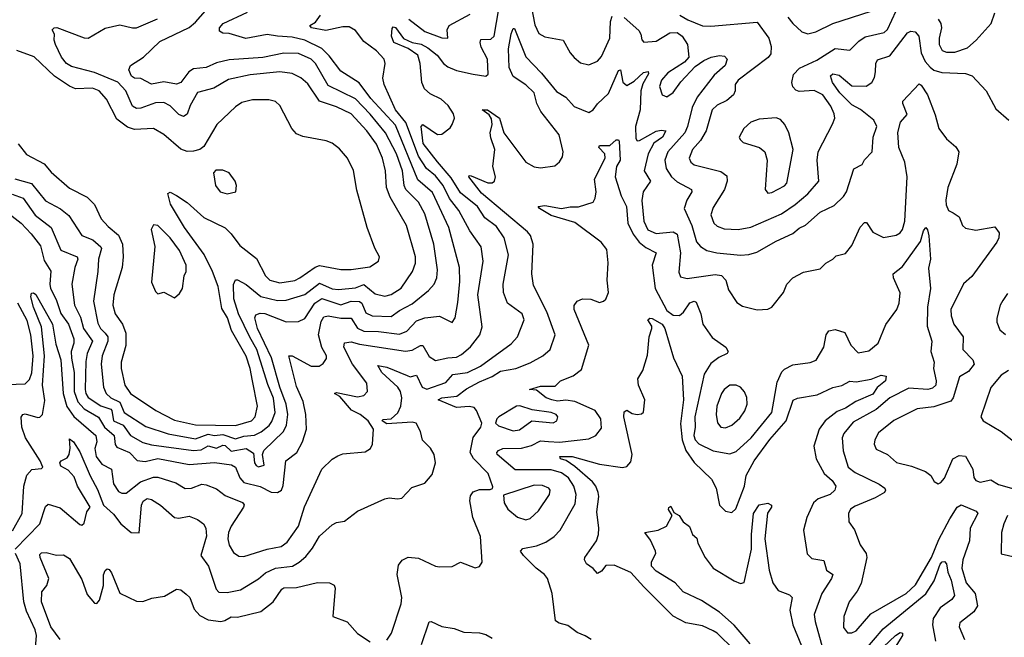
# Model space of a CAD drawing. Extents: x 1678759 to 1859541, y 384609 to 522867.
# Tile 277 of 466: x 1747679 to 1752360, y 501506 to 504443. Entities that reach past the tile are written whole.
import ezdxf

# ---------------------------------------------------------------- set-up
doc = ezdxf.new("R2010")
doc.units = 0

msp = doc.modelspace()

# ---------------------------------------------------------------- linework, layer by layer
at = {"layer": '0CON20XD'}
for points in [[(1747643.7, 503613.7), (1747694.8, 503594.8), (1747752.9, 503512.9), (1747827.9, 503455), (1747875, 503347.3), (1747952.3, 503315), (1747955, 503304), (1747940.5, 503265), (1747926.6, 503185), (1747939.3, 503085), (1747967.8, 503027.8), (1747982.8, 502975), (1748024.8, 502915), (1747999.6, 502855), (1747992.8, 502817.2), (1747989.7, 502685), (1747992.8, 502665), (1748005, 502645.8), (1748065, 502607.1), (1748111.5, 502591.5), (1748117.6, 502585), (1748125.2, 502535), (1748170.8, 502515), (1748206.2, 502466.2), (1748265, 502432.6), (1748305, 502420.6), (1748505, 502393.9), (1748542.4, 502397.6), (1748575, 502415.9), (1748615, 502404.8), (1748645, 502419.7), (1748655, 502417.6), (1748685, 502390.5), (1748755, 502404.1), (1748791, 502381), (1748794.8, 502335), (1748802.6, 502322.6), (1748815, 502316.9), (1748841.1, 502325), (1748833.8, 502375), (1748838.8, 502395), (1748932.7, 502485), (1748946.8, 502515), (1748953.8, 502565), (1748945.8, 502615), (1748916, 502695), (1748876.1, 502835), (1748809.7, 502975), (1748796.1, 503025), (1748800.9, 503039.1), (1748822.7, 503047.3), (1748843.9, 503046.1), (1748945, 503005.5), (1749005, 503008.2), (1749035, 503022.1), (1749081.3, 503095), (1749115, 503117.6), (1749205, 503087.6), (1749255, 503104.5), (1749295, 503103), (1749305.7, 503095), (1749325, 503048.9), (1749355.2, 503035.2), (1749445, 503031.2), (1749485, 503059.5), (1749545, 503091.9), (1749622.7, 503155), (1749648.8, 503185), (1749662.5, 503215), (1749665.9, 503254.1), (1749647, 503375), (1749605, 503519.5), (1749575.3, 503575), (1749514.4, 503635), (1749506.6, 503655), (1749499.4, 503725), (1749469.7, 503805), (1749417.8, 503905), (1749345, 503994), (1749275, 504067.3), (1749145, 504130), (1749085, 504234.6), (1749064.7, 504255), (1749005, 504282), (1748935, 504283.9), (1748835, 504263), (1748675, 504252), (1748615, 504237.2), (1748565, 504216.1), (1748505, 504209.3), (1748483.4, 504195), (1748445, 504143.8), (1748425, 504136.2), (1748365, 504147.9), (1748305, 504136.7), (1748255, 504163.1), (1748225, 504164.5), (1748211.2, 504175), (1748197.6, 504205), (1748205.3, 504224.7), (1748268.2, 504265), (1748345, 504339.6), (1748485, 504406.7), (1748515, 504431.8), (1748596.9, 504525)], [(1748014.5, 502274.5), (1748048.8, 502208.8), (1748077.5, 502135), (1748125, 502091.3), (1748159.7, 502045), (1748209.5, 502005), (1748247.5, 502002.5), (1748257.4, 502135), (1748266.4, 502153.6), (1748285, 502165.3), (1748305, 502160.7), (1748348.1, 502135), (1748414.2, 502075), (1748435, 502072.9), (1748485, 502081.8), (1748525, 502066.5), (1748552.5, 502045), (1748564.6, 502024.6), (1748567.1, 501987.1), (1748540, 501895), (1748576.7, 501845), (1748612.7, 501735), (1748625, 501720.9), (1748665, 501718.9), (1748728.8, 501731.2), (1748815, 501784.4), (1748847.1, 501812.9), (1748895, 501834.3), (1748975.2, 501844.8), (1749007.5, 501862.5), (1749039.5, 501890.5), (1749070.8, 501929.2), (1749105, 501987.1), (1749165, 502040.6), (1749185, 502051.9), (1749222.4, 502057.6), (1749284.5, 502105.5), (1749415, 502164.2), (1749435, 502170), (1749475.7, 502164.3), (1749495, 502168), (1749542.4, 502217.6), (1749605, 502238.6), (1749639.3, 502280.7), (1749655.7, 502335), (1749650, 502375), (1749631.9, 502405), (1749593.8, 502443.8), (1749584.4, 502485), (1749564.4, 502524.4), (1749545, 502529.6), (1749425, 502521.7), (1749401.6, 502535), (1749405, 502541.9), (1749445, 502545.5), (1749476.4, 502573.6), (1749491, 502605), (1749495.7, 502645), (1749488.5, 502675), (1749476.2, 502695), (1749401, 502765), (1749382.1, 502797.9), (1749425, 502791.4), (1749520.3, 502750.3), (1749535.2, 502744.8), (1749565, 502753.1), (1749591.8, 502695), (1749615, 502686.2), (1749705, 502718.2), (1749737.8, 502755), (1749807.1, 502765), (1749868.9, 502795), (1750015, 502901.5), (1750045.4, 502935), (1750076.6, 503015), (1750067.1, 503045), (1749997.9, 503095), (1749979.4, 503145), (1749977.1, 503185), (1750002.4, 503325), (1749982.2, 503405), (1749945, 503459.7), (1749890.2, 503500.2), (1749855.7, 503555), (1749775, 503619.5), (1749730.3, 503690.3), (1749665, 503766.4), (1749597.3, 503855), (1749586.9, 503935), (1749595, 503944.3), (1749665, 503897.1), (1749685, 503898), (1749725, 503928.8), (1749735.5, 503944.5), (1749745.6, 503975), (1749741.9, 503995), (1749715.3, 504035), (1749683.2, 504065), (1749629.9, 504089.9), (1749603.7, 504113.7), (1749590.5, 504145), (1749583.5, 504235), (1749571.2, 504275), (1749526.3, 504306.3), (1749458.1, 504335), (1749446.1, 504365), (1749449.1, 504400.9), (1749455, 504408.6), (1749465, 504405.4), (1749503.8, 504353.8), (1749544.1, 504334.1), (1749586.9, 504326.9), (1749619.2, 504309.2), (1749662.9, 504275), (1749694.3, 504234.3), (1749715, 504218.8), (1749755, 504201.8), (1749835, 504184.1), (1749895, 504173.8), (1749905.7, 504184.3), (1749902.2, 504255), (1749873.1, 504313.1), (1749867.8, 504335), (1749871.4, 504348.6), (1749919.2, 504350.7), (1749935.3, 504365), (1749956.2, 504495)], [(1750106.5, 504525), (1750128.6, 504418.6), (1750146.9, 504376.9), (1750175, 504362), (1750262.5, 504345), (1750295.4, 504285.4), (1750315, 504262.5), (1750345, 504238.6), (1750385, 504228.6), (1750425, 504245.7), (1750445, 504268), (1750484.8, 504355), (1750486.8, 504435), (1750495, 504460.4)], [(1750817.8, 504465), (1750855, 504442.6), (1750925, 504414.6), (1750965, 504412.1), (1751185, 504430.6), (1751240, 504355), (1751251.8, 504315), (1751249.1, 504280.9), (1751236.6, 504263.4), (1751094.4, 504155), (1751080.6, 504135), (1751080, 504105), (1751072.7, 504085), (1751040.9, 504059.1), (1750995, 504037.1), (1750971.5, 504015), (1750942.9, 503915), (1750915, 503868.8), (1750878, 503825), (1750862.3, 503785), (1750869.4, 503765), (1750885, 503752.1), (1751011.9, 503721.9), (1751040.7, 503700.7), (1751042.1, 503675), (1751028.9, 503635), (1750975, 503550), (1750964, 503515), (1750978.2, 503475), (1750995, 503460.8), (1751028, 503448), (1751095, 503444.7), (1751155, 503457.2), (1751299.8, 503520.2), (1751366.1, 503563.9), (1751425.3, 503615), (1751477.7, 503675), (1751470.5, 503775), (1751474.7, 503815.3), (1751543.1, 503946.9), (1751553.8, 503975), (1751550.8, 503995), (1751535, 504031.1), (1751497.5, 504085), (1751455, 504106.9), (1751385, 504100.9), (1751368.1, 504108.1), (1751353.8, 504123.8), (1751349.1, 504145), (1751358, 504182), (1751386.7, 504213.3), (1751469.1, 504250.9), (1751555, 504305.3), (1751625, 504298.9), (1751668.5, 504341.5), (1751698.9, 504361.1), (1751788.1, 504381.9), (1751805, 504396.5), (1751845.2, 504485)], [(1751330.4, 504455), (1751355, 504425.6), (1751397.5, 504385), (1751425, 504375.5), (1751463.8, 504385), (1751545, 504425.4), (1751726.6, 504483.4)], [(1747615, 503530.9), (1747685.5, 503475.5), (1747734.1, 503425), (1747777.5, 503367.5), (1747795, 503297.1), (1747827.5, 503247.5), (1747821.6, 503185), (1747825.6, 503165), (1747852.5, 503112.5), (1747875, 503045.3), (1747910.6, 502995), (1747936, 502925), (1747936.5, 502905), (1747924, 502865), (1747925.8, 502834.2), (1747938.1, 502765), (1747938.4, 502675), (1747955.5, 502625.5), (1747985, 502593), (1748053.1, 502553.1), (1748082, 502505), (1748128.4, 502465), (1748133.1, 502423.1), (1748140, 502410), (1748200.3, 502385), (1748236.8, 502346.8), (1748275, 502342.7), (1748335, 502355.8), (1748485, 502327.3), (1748605, 502337.1), (1748686.3, 502326.3), (1748705.3, 502315), (1748725.3, 502265), (1748745, 502241.6), (1748822.9, 502222.9), (1748875, 502196.8), (1748905, 502194.4), (1748922.9, 502205), (1748932.1, 502227.9), (1748944.3, 502345.7), (1748995.8, 502384.3), (1749024.1, 502435), (1749042.1, 502495), (1749040, 502565), (1749026.8, 502626.8), (1748995, 502698.8), (1748958.8, 502845), (1748975, 502844.4), (1749065, 502795.3), (1749102.5, 502795), (1749121.3, 502808.7), (1749137.6, 502832.4), (1749137.5, 502845), (1749114.8, 502884.8), (1749100, 502945), (1749111.8, 503008.2), (1749125, 503030), (1749145, 503035.2), (1749205, 503024.1), (1749255, 503023.4), (1749285, 502976.2), (1749315, 502962.2), (1749385, 502960.4), (1749485, 502947.6), (1749518.9, 502961.1), (1749565, 503010.3), (1749604.6, 503024.6), (1749675, 503032.9), (1749735, 503002.9), (1749749.5, 503025), (1749761.6, 503098.4), (1749771.8, 503198.2), (1749769.5, 503265), (1749719, 503455), (1749640.8, 503620.8), (1749572.3, 503682.3), (1749465, 503940.7), (1749348.1, 504068.1), (1749293.2, 504143.2), (1749205, 504198.2), (1749150.9, 504270.9), (1749115.4, 504305.4), (1749035, 504345.7), (1748975, 504359.7), (1748905, 504365.1), (1748855, 504372.5), (1748754, 504354), (1748675, 504377.1), (1748645, 504379.4), (1748628.8, 504388.8), (1748629.4, 504405), (1748645.5, 504425), (1748761.7, 504478.3)], [(1747655.9, 503685.9), (1747735, 503664.8), (1747802.4, 503582.4), (1747873.7, 503543.7), (1747911.9, 503511.9), (1747975, 503417.1), (1748026.7, 503396.7), (1748065, 503362.9), (1748068.1, 503355), (1748053.2, 503305), (1748050.3, 503245), (1748029.2, 503105), (1748050.5, 503000.5), (1748063.4, 502975), (1748085, 502952.9), (1748097.5, 502935), (1748097.4, 502915), (1748070.8, 502845), (1748065.6, 502804.4), (1748078, 502695), (1748090.2, 502665), (1748112.5, 502645), (1748155, 502623.5), (1748175, 502574.4), (1748279.2, 502509.2), (1748385, 502473.6), (1748515, 502449.9), (1748575, 502472.4), (1748605, 502465.6), (1748645, 502470.2), (1748705, 502450.4), (1748745, 502462.6), (1748795, 502466.8), (1748827.6, 502482.4), (1748865, 502513.9), (1748877.7, 502532.3), (1748893.4, 502575), (1748885, 502642.5), (1748858, 502708), (1748806.2, 502875), (1748772.6, 502932.6), (1748719.5, 503045), (1748696.5, 503115), (1748696, 503184), (1748705, 503205.7), (1748715, 503206.7), (1748755, 503184.1), (1748825, 503127.1), (1748905, 503107.9), (1748945, 503109.8), (1749035, 503136.2), (1749105, 503189.8), (1749165, 503163.8), (1749195, 503159.3), (1749275, 503167.4), (1749315, 503183), (1749369.1, 503139.1), (1749415, 503127.7), (1749445, 503135.8), (1749493.2, 503166.8), (1749546.9, 503245), (1749560.5, 503285), (1749560.8, 503315), (1749518.5, 503465), (1749439.8, 503599.8), (1749422.4, 503645), (1749418.4, 503725), (1749403.3, 503785), (1749375, 503850.4), (1749329.8, 503915), (1749254.6, 503995), (1749185, 504028.4), (1749105, 504056), (1749048.7, 504138.7), (1749015, 504166.5), (1748975, 504186.8), (1748915, 504195.2), (1748775, 504181.2), (1748671.7, 504158.3), (1748602.4, 504117.6), (1748525, 504097.5), (1748489.4, 504035), (1748475.8, 503994.3), (1748457.3, 503982.7), (1748435, 503992.5), (1748394.2, 504034.2), (1748365, 504049.1), (1748325, 504048.1), (1748255, 504022.4), (1748235, 504020.2), (1748215, 504032.4), (1748183.9, 504105), (1748145, 504146.6), (1748035, 504191.8), (1747925, 504220.5), (1747902.1, 504235), (1747877.2, 504265), (1747849.5, 504325), (1747843.4, 504345), (1747844.6, 504374.6), (1747833.3, 504395), (1747842.5, 504405), (1747855, 504405.5), (1747985, 504356.9), (1748004.1, 504355.9), (1748085, 504402.7), (1748155, 504418.8), (1748215, 504403.6), (1748235, 504404.6), (1748333.4, 504446.6)], [(1749315, 504338.8), (1749275, 504391.1), (1749245, 504408.6), (1749215, 504408.9), (1749135, 504391.5), (1749066.7, 504405), (1749057.5, 504415), (1749085, 504430.6), (1749108.8, 504465)], [(1749528.8, 504445), (1749605, 504387), (1749685, 504356.4), (1749714, 504356), (1749711.2, 504395), (1749720, 504415), (1749820.6, 504469.4)], [(1750553.2, 504453.2), (1750622.1, 504392.1), (1750632, 504375), (1750636.7, 504346.7), (1750646.3, 504336.3), (1750705, 504341.7), (1750770.1, 504379.9), (1750805, 504382.2), (1750829, 504365), (1750853.4, 504325), (1750860, 504265), (1750839.1, 504240.9), (1750760.2, 504189.8), (1750729.5, 504155), (1750719.8, 504125), (1750733.3, 504085), (1750755, 504076.4), (1750785, 504096.5), (1750821.8, 504148.2), (1750890.1, 504219.9), (1750931.4, 504248.6), (1750966.2, 504265), (1751005, 504272.9), (1751029.4, 504269.4), (1751042.9, 504255), (1751032.7, 504225), (1750980.5, 504179.5), (1750900.2, 504075), (1750875.2, 504025), (1750854.1, 503935), (1750840.4, 503905), (1750760.5, 503815), (1750745.2, 503775), (1750752, 503735), (1750777.1, 503695), (1750805, 503671.4), (1750872.5, 503635), (1750874.3, 503625), (1750850, 503585), (1750837.8, 503545), (1750874.1, 503464.1), (1750896.8, 503386.8), (1750915.2, 503365.2), (1750945, 503345.4), (1750993.7, 503333.7), (1751105, 503322.8), (1751145, 503325.9), (1751182.7, 503337.3), (1751275, 503390.4), (1751354.1, 503425.9), (1751385, 503451.5), (1751415, 503465.5), (1751485, 503528.5), (1751550.4, 503559.6), (1751595, 503601.9), (1751609.1, 503625), (1751645, 503734), (1751684.2, 503755), (1751695, 503776.7), (1751732, 503815), (1751735.5, 503885), (1751753.1, 503935), (1751738.9, 503965), (1751675.9, 504015.9), (1751635, 504038), (1751577.5, 504095), (1751542.6, 504145), (1751533.4, 504176.6), (1751545, 504186.2), (1751575, 504179.4), (1751635, 504128.9), (1751703.1, 504126.9), (1751730, 504145), (1751742.5, 504167.5), (1751747.8, 504195), (1751749.1, 504235), (1751757.3, 504252.7), (1751815, 504271.8), (1751899.4, 504380.6), (1751915, 504388.2), (1751935.6, 504385.6), (1751953.9, 504365), (1751964.4, 504285), (1751984, 504245), (1752006.7, 504216.7), (1752025, 504203.1), (1752062.2, 504192.2), (1752175, 504187.7), (1752206.7, 504176.7), (1752273.1, 504105), (1752319.1, 504019.1), (1752381.2, 503965)], [(1752046, 504446), (1752058, 504425), (1752060.8, 504405), (1752050, 504355), (1752050.3, 504325), (1752065, 504297.1), (1752085, 504288.6), (1752125, 504288.6), (1752185, 504310), (1752226.1, 504345), (1752297.1, 504425), (1752314.5, 504475)], [(1749425, 501492.7), (1749446.9, 501525), (1749492.4, 501665), (1749495.9, 501695.9), (1749473.1, 501805), (1749479.5, 501849.5), (1749497.2, 501872.8), (1749525, 501886.9), (1749575, 501882.2), (1749655, 501844.5), (1749675, 501840.5), (1749735, 501842.5), (1749775, 501863.3), (1749845, 501836.2), (1749865, 501843.3), (1749877.5, 501862.5), (1749870, 501985), (1749833.1, 502075), (1749818.2, 502155), (1749821.7, 502178.3), (1749835, 502198.1), (1749865, 502208.1), (1749915, 502208.8), (1749926.4, 502213.6), (1749928.8, 502221.2), (1749906.7, 502285), (1749836.4, 502356.4), (1749820.3, 502385), (1749835, 502456), (1749871.2, 502505), (1749876.2, 502525), (1749850.8, 502585), (1749838.8, 502598.8), (1749815, 502603.9), (1749755, 502599.3), (1749668.5, 502635), (1749686.2, 502645), (1749756.7, 502653.3), (1749802.8, 502687.2), (1749865, 502720.4), (1749924.4, 502745.6), (1749965, 502772), (1750037.1, 502785), (1750105, 502812), (1750165.6, 502845), (1750200.5, 502875), (1750224.5, 502945), (1750184.4, 503054.4), (1750121.7, 503178.3), (1750113.8, 503235), (1750119.2, 503375), (1750106.5, 503416.5), (1750093.1, 503435), (1749875, 503617.6), (1749813.5, 503695), (1749815, 503702.5), (1749825, 503700), (1749905, 503666.9), (1749925, 503667.5), (1749935.5, 503675), (1749940.9, 503695), (1749928.7, 503745), (1749937, 503825), (1749918.9, 503881.1), (1749915.2, 503905), (1749925.2, 503945), (1749921.7, 503971.7), (1749910.8, 503990.8), (1749877.5, 504015), (1749903.3, 504015), (1749960.4, 503975), (1749980.3, 503905), (1750085, 503765.4), (1750125, 503743.8), (1750155, 503737.8), (1750222.3, 503747.7), (1750245, 503766.7), (1750258.9, 503791.1), (1750262.5, 503815), (1750244.2, 503895), (1750156, 504006), (1750137.1, 504045), (1750125, 504095.4), (1750085, 504132.7), (1750025, 504172.7), (1750005.2, 504215), (1750003.4, 504305), (1750015, 504376.2), (1750025, 504401.2), (1750030.7, 504400.7), (1750085, 504267.1), (1750159.5, 504189.5), (1750231.6, 504101.6), (1750275.4, 504075), (1750315, 504030.9), (1750385, 504001.5), (1750405, 504014.4), (1750425, 504043.6), (1750477.3, 504092.7), (1750525, 504201.4), (1750535.5, 504205), (1750545.9, 504145.9), (1750565, 504130.5), (1750600, 504150), (1750645, 504192.3), (1750667.3, 504197.3), (1750668.2, 504185), (1750641.2, 504138.8), (1750632, 504105), (1750628.4, 504015), (1750607, 503935), (1750607.6, 503877.6), (1750615, 503866.9), (1750625, 503868.8), (1750705, 503912.7), (1750728.3, 503918.3), (1750750, 503915), (1750734.4, 503885), (1750693.5, 503856.5), (1750666.8, 503805), (1750648.4, 503725), (1750677.7, 503675), (1750642.6, 503625), (1750637.1, 503582.9), (1750645.3, 503485), (1750665, 503443.1), (1750705, 503426.8), (1750785, 503433.7), (1750805, 503423.5), (1750820.2, 503335), (1750811.9, 503241.9), (1750820.6, 503220.6), (1750852.4, 503212.4), (1750985, 503231.3), (1751015, 503226.2), (1751035.3, 503205), (1751048.3, 503158.3), (1751087.4, 503097.4), (1751115, 503080.6), (1751185, 503062.9), (1751235, 503067.1), (1751255, 503076), (1751309.2, 503145), (1751325.7, 503185), (1751354, 503215), (1751405, 503242.7), (1751485, 503257.5), (1751510.8, 503285), (1751545, 503304.2), (1751560.2, 503319.8), (1751605, 503330.8), (1751635, 503369.2), (1751675, 503455.7), (1751695, 503478.6), (1751705, 503479.2), (1751735, 503433.3), (1751785, 503407.1), (1751845, 503417.8), (1751865, 503429.4), (1751875.5, 503445), (1751887.5, 503485), (1751897.4, 503695), (1751886.8, 503765), (1751857.6, 503835), (1751853.4, 503906.6), (1751866.9, 503955), (1751897.5, 503992.5), (1751876.9, 504045), (1751878, 504055), (1751955, 504138), (1751965, 504132), (1751993.9, 504085), (1752030.9, 503990.9), (1752048.2, 503925), (1752085, 503876.4), (1752129.1, 503839.1), (1752142.9, 503815), (1752134.7, 503755.3), (1752091.1, 503645), (1752082.3, 503585), (1752083.3, 503563.3), (1752094.3, 503535), (1752116.1, 503523.9), (1752145, 503506), (1752161.4, 503465), (1752175, 503451.4), (1752225, 503442.5), (1752315, 503457.5), (1752335, 503430), (1752333.5, 503405), (1752324.4, 503385), (1752205, 503222.2), (1752165, 503187.5), (1752105.5, 503065), (1752107.1, 503035), (1752119.1, 502995), (1752164.6, 502935), (1752162.9, 502875), (1752209.3, 502825), (1752216.2, 502805), (1752189.8, 502770.2), (1752147.3, 502745), (1752116.3, 502645), (1752105, 502629.6), (1752025, 502602.7), (1751945, 502593.1), (1751835, 502536.2), (1751762.2, 502477.8), (1751743.6, 502445), (1751740.5, 502425), (1751751.2, 502401.2), (1751804.6, 502374.6), (1751847.2, 502337.2), (1751919.1, 502319.1), (1751985, 502293.8), (1752010, 502275), (1752026.1, 502246.1), (1752045, 502236.2), (1752058.3, 502241.7), (1752075, 502263.3), (1752115.5, 502355), (1752145, 502370.3), (1752175, 502367.3), (1752210.4, 502305), (1752215, 502266.7), (1752225, 502251.1), (1752245, 502244.4), (1752295, 502255.4), (1752332.5, 502232.5), (1752405, 502212.7)], [(1747645, 502011.5), (1747690.6, 502095), (1747698.7, 502225), (1747712.4, 502277.6), (1747736.1, 502303.9), (1747781.9, 502308.1), (1747788.9, 502315), (1747775.9, 502345), (1747706.5, 502455), (1747688.9, 502505), (1747686.8, 502553.2), (1747694.4, 502565.6), (1747705, 502568.6), (1747765, 502551.5), (1747775, 502552.2), (1747787.5, 502565), (1747797.8, 502632.2), (1747787.3, 502705), (1747797.7, 502845), (1747782.1, 502982.1), (1747744.7, 503075.3), (1747731.5, 503125), (1747735, 503143.3), (1747745, 503144), (1747755, 503135.7), (1747835.2, 502995), (1747850.1, 502900.1), (1747873.8, 502825), (1747885.4, 502665), (1747902.9, 502602.9), (1747935.6, 502555.6), (1748041, 502465), (1748046.5, 502435), (1748036.2, 502403.8), (1748043, 502365), (1748069.7, 502329.7), (1748114.7, 502305), (1748124.6, 502235.4), (1748149.3, 502199.3), (1748165, 502191.5), (1748185, 502191.5), (1748253.6, 502245), (1748315, 502267), (1748335, 502266.8), (1748420.7, 502240.7), (1748465, 502213.1), (1748495, 502215.9), (1748545, 502234.1), (1748565, 502230.7), (1748615, 502212.1), (1748655, 502180.4), (1748737.7, 502147.7), (1748745.9, 502135.9), (1748742.9, 502125), (1748684.2, 502035), (1748672.1, 502005), (1748668.4, 501975), (1748674.3, 501944.3), (1748695, 501909.4), (1748721.3, 501891.3), (1748745, 501889.6), (1748855, 501924.8), (1748921.6, 501938.4), (1748951, 501959), (1749004.8, 502035.2), (1749033.1, 502126.9), (1749114.7, 502305.3), (1749165, 502352.9), (1749191.1, 502368.9), (1749215, 502378.1), (1749322.1, 502387.9), (1749346.7, 502403.3), (1749356.3, 502423.7), (1749360.6, 502495), (1749335.8, 502535), (1749297.8, 502565), (1749256.9, 502586.9), (1749201.3, 502651.3), (1749176.2, 502665), (1749185, 502670.8), (1749285, 502650), (1749314.6, 502655.4), (1749332.2, 502675), (1749328.8, 502715), (1749261.7, 502805), (1749220.3, 502885), (1749223.8, 502906.2), (1749255, 502911.4), (1749295, 502899.7), (1749513.3, 502866.7), (1749545, 502871.9), (1749585, 502893.3), (1749595, 502892.9), (1749625, 502841.1), (1749655, 502822.9), (1749715, 502835.7), (1749755, 502837.5), (1749779.9, 502850.1), (1749822.4, 502887.6), (1749866.2, 502945), (1749877.9, 502982.1), (1749856.3, 503135), (1749882.7, 503295), (1749873.3, 503363.3), (1749819, 503439), (1749766.6, 503535), (1749723, 503593), (1749692, 503655), (1749655, 503700.4), (1749613, 503735), (1749574.6, 503794.6), (1749514.4, 503954.4), (1749464.8, 504015), (1749411.5, 504135), (1749405.6, 504165), (1749415.8, 504235), (1749411.9, 504255), (1749375.5, 504295), (1749315, 504338.8)], [(1747672.5, 503852.5), (1747711.5, 503801.5), (1747795, 503757.8), (1747828, 503718), (1747915, 503641.1), (1747999.2, 503599.3), (1748035, 503564.4), (1748066, 503496), (1748100.1, 503460.1), (1748148.8, 503418.8), (1748167.3, 503375), (1748171.6, 503315), (1748165.9, 503265), (1748127.3, 503135), (1748121.3, 503085), (1748133.1, 503045), (1748167.8, 502995), (1748183.1, 502953.1), (1748183.8, 502893.8), (1748161.5, 502815), (1748161.1, 502785), (1748179.6, 502705), (1748205, 502665.6), (1748325.6, 502585), (1748415, 502538.1), (1748515, 502515.8), (1748705, 502512.5), (1748780.8, 502535), (1748798.2, 502555), (1748810, 502605), (1748786.2, 502725), (1748774.8, 502785), (1748755, 502842.2), (1748686.4, 502965), (1748666.2, 503025), (1748639.5, 503069.5), (1748622.2, 503175), (1748595.5, 503245), (1748555.9, 503325.9), (1748463.2, 503455), (1748395.6, 503565), (1748383.8, 503616.2), (1748395, 503622.5), (1748425, 503606.7), (1748475, 503574.4), (1748555, 503502.9), (1748655, 503452.5), (1748683.6, 503425), (1748725, 503369.6), (1748805, 503307.5), (1748846.9, 503225), (1748868.6, 503205), (1748915, 503191.8), (1748986.5, 503203.5), (1749011.5, 503215), (1749083.2, 503266.8), (1749105, 503274), (1749205, 503255.4), (1749255, 503255.4), (1749342.9, 503267.1), (1749385, 503294), (1749389.2, 503315), (1749367.2, 503357.2), (1749331.1, 503455), (1749281.7, 503631.7), (1749265.5, 503725.5), (1749237.1, 503785), (1749199.7, 503829.7), (1749165, 503855.8), (1749136.3, 503866.3), (1749025, 503887.8), (1748995, 503900.6), (1748972.5, 503925), (1748916.2, 504035), (1748894.3, 504054.3), (1748862.7, 504062.7), (1748785, 504062.7), (1748735, 504049.5), (1748705, 504028.9), (1748615.4, 503945), (1748555, 503840.4), (1748535, 503826.5), (1748505, 503818.2), (1748475, 503816.4), (1748445, 503827.4), (1748365, 503896.8), (1748315, 503926.4), (1748225, 503921.1), (1748191.5, 503931.5), (1748140, 503970), (1748092.1, 504065), (1748056.5, 504105), (1748025, 504117.5), (1747945, 504114), (1747916.4, 504126.4), (1747844.8, 504174.8), (1747747.2, 504267.2), (1747665, 504296.9)], [(1751235, 503618), (1751255, 503620.6), (1751315, 503653.1), (1751325.5, 503665), (1751356.2, 503825), (1751335.4, 503905.4), (1751316.5, 503945), (1751295, 503968.9), (1751275, 503976.5), (1751195, 503970.4), (1751154.7, 503955.3), (1751121.4, 503925), (1751100, 503885), (1751103.3, 503873.3), (1751118.7, 503858.7), (1751195.4, 503835.4), (1751220.6, 503815), (1751232.7, 503775), (1751222.9, 503635), (1751235, 503618)], [(1750476.6, 503286.6), (1750469.8, 503349.8), (1750443.5, 503385), (1750318.4, 503478.4), (1750205, 503512.4), (1750150, 503545), (1750143.3, 503555), (1750175, 503558.9), (1750255, 503544.5), (1750296.4, 503553.6), (1750335, 503553.8), (1750404.7, 503575.3), (1750415.3, 503594.7), (1750419.7, 503625), (1750411.7, 503685), (1750462.1, 503785), (1750460.5, 503805), (1750432.3, 503835), (1750434.6, 503845.4), (1750485, 503845.4), (1750515, 503871.4), (1750525, 503871.4), (1750528.5, 503865), (1750533.6, 503775), (1750516.5, 503745), (1750509.4, 503695), (1750537.8, 503605), (1750563.5, 503555), (1750569.4, 503475), (1750595, 503423.7), (1750624.3, 503385), (1750655, 503359.3), (1750704.5, 503335), (1750686.3, 503275), (1750699.4, 503165), (1750755, 503060.7), (1750785, 503037.9), (1750815, 503036), (1750835, 503051.5), (1750865, 503096.5), (1750885, 503103.8), (1750895, 503100), (1750917.2, 503045), (1750926.9, 502995), (1750971.2, 502931.2), (1751035.8, 502885), (1751047.1, 502865), (1751042, 502855), (1751003.3, 502836.7), (1750965, 502807.9), (1750933.4, 502756.6), (1750888, 502555), (1750890, 502505), (1750884.2, 502465), (1750889.6, 502445), (1750906.7, 502426.7), (1750975, 502393.2), (1751055, 502378.2), (1751085, 502389.6), (1751155.8, 502455), (1751253.8, 502575), (1751280.6, 502719.4), (1751301.9, 502768.1), (1751315, 502781.5), (1751355, 502801.1), (1751437.1, 502812.9), (1751465.9, 502824.1), (1751501.1, 502885), (1751512.2, 502945), (1751525, 502964), (1751555, 502970), (1751601.2, 502955), (1751630, 502895), (1751665, 502858.9), (1751715, 502868.5), (1751759.6, 502905), (1751796.8, 502993.2), (1751848.7, 503065), (1751860.5, 503095), (1751865, 503143.8), (1751833.6, 503215), (1751831.4, 503235), (1751875, 503268.8), (1751961, 503389), (1751975, 503438.8), (1751986.2, 503455), (1751995, 503443.3), (1752001.2, 503415), (1752009.4, 503305), (1751998.5, 503261.5), (1752008.7, 503165), (1751995.2, 503075.2), (1751992.8, 502985), (1752014.7, 502915), (1752010.8, 502865), (1752026.9, 502815), (1752023.7, 502785), (1752036.1, 502725), (1752033.6, 502705), (1752019, 502691), (1751995.4, 502684.6), (1751905, 502691.2), (1751815.5, 502645), (1751750.1, 502589.9), (1751641, 502529), (1751596.5, 502475), (1751588.2, 502455), (1751592.9, 502392.9), (1751617.7, 502315), (1751650.1, 502290.1), (1751764, 502234), (1751791.1, 502215), (1751795.6, 502205), (1751789.4, 502195), (1751745, 502169.7), (1751649.9, 502130.1), (1751628.1, 502115), (1751618.2, 502095), (1751620.6, 502055), (1751647.6, 502017.6), (1751674.5, 501945), (1751703.6, 501905), (1751706.1, 501885), (1751678.6, 501761.4), (1751660.5, 501725), (1751622.9, 501675), (1751596.4, 501605), (1751595, 501552.5), (1751615, 501527.5), (1751635, 501526.7), (1751655, 501537.5), (1751725, 501617.5), (1751893.3, 501715), (1751937.3, 501755), (1752014.2, 501885), (1752048.6, 501971.4), (1752100.4, 502069.6), (1752135, 502124.6), (1752155, 502135.3), (1752226.2, 502106.2), (1752233.6, 502095), (1752197.2, 502025), (1752193.4, 501965), (1752162.4, 501875), (1752158.4, 501835), (1752179.1, 501765), (1752220.8, 501715), (1752232.5, 501655), (1752215, 501627.7), (1752148.6, 501575), (1752145.6, 501555), (1752170.8, 501495)], [(1748665, 503614.3), (1748706.7, 503625), (1748710, 503655), (1748703.3, 503675), (1748674.1, 503714.1), (1748645, 503727.5), (1748612.1, 503727.9), (1748600.8, 503715), (1748609.4, 503655), (1748632, 503625), (1748665, 503614.3)], [(1748415, 503120), (1748439.3, 503140.7), (1748452.5, 503165), (1748461.2, 503225), (1748470, 503245), (1748470, 503275), (1748438.6, 503345), (1748395, 503405.6), (1748335, 503463.8), (1748315, 503467.5), (1748304.2, 503445), (1748321.4, 503365), (1748306.2, 503195), (1748325, 503150), (1748335, 503140), (1748365, 503147.5), (1748415, 503120)], [(1750395, 501496.2), (1750367, 501513), (1750329.1, 501529.1), (1750285, 501561.4), (1750242.9, 501572.9), (1750226.9, 501585), (1750210, 501715), (1750187.9, 501785), (1750174.2, 501804.2), (1750134.1, 501834.1), (1750073.8, 501895), (1750060.5, 501915), (1750071.2, 501928.8), (1750135, 501941.4), (1750180.9, 501959.1), (1750220, 501985), (1750248.6, 502015), (1750319.4, 502140.6), (1750324.1, 502185), (1750313.7, 502225), (1750287.6, 502265), (1750255, 502288.7), (1750205, 502301.8), (1750035, 502302.6), (1749949.2, 502375), (1749947.5, 502385), (1749954.5, 502395), (1749975, 502403.8), (1750065, 502405.8), (1750112.2, 502417.8), (1750155, 502440.7), (1750192.3, 502437.7), (1750245, 502434.1), (1750385, 502450), (1750418.6, 502465), (1750445, 502501.2), (1750441.3, 502545), (1750414.4, 502585), (1750318.1, 502628.1), (1750275, 502633.6), (1750235, 502629.1), (1750208.2, 502635), (1750181.2, 502645), (1750135, 502680.8), (1750103.3, 502685), (1750155, 502700.9), (1750225, 502700), (1750249.4, 502725), (1750309.9, 502750.1), (1750350, 502780), (1750383.8, 502895), (1750315.5, 503065), (1750315.6, 503084.4), (1750328.8, 503105), (1750355, 503115.8), (1750394.3, 503114.3), (1750435, 503098.8), (1750455, 503104), (1750465, 503113.8), (1750477.3, 503145), (1750471.1, 503205), (1750476.6, 503286.6)], [(1752375, 503140.8), (1752352.2, 503107.8), (1752340, 503085), (1752324.3, 503024.3), (1752324.4, 503005), (1752337.6, 502967.6), (1752365, 502945.8)], [(1747575, 502706.2), (1747705, 502711.5), (1747725, 502732.2), (1747736.1, 502763.9), (1747743.2, 502845), (1747731.7, 502945), (1747715, 503012.5), (1747669.7, 503095)], [(1751075, 501446.4), (1750995.4, 501525), (1750975, 501537.1), (1750925, 501560.4), (1750846.2, 501575), (1750785, 501606.7), (1750645.8, 501745.8), (1750585, 501814.4), (1750505, 501849.2), (1750465, 501847.5), (1750445, 501820), (1750425, 501810), (1750405, 501833.8), (1750373.8, 501855), (1750364.3, 501874.3), (1750365.8, 501885), (1750421.1, 501965), (1750430.6, 501995), (1750432.6, 502025), (1750422.1, 502102.1), (1750431.7, 502175), (1750428.5, 502195), (1750418.3, 502225), (1750401.7, 502245), (1750317.9, 502317.9), (1750276.9, 502346.9), (1750250, 502355), (1750246.2, 502365), (1750305, 502366.1), (1750435, 502328.6), (1750545, 502313.1), (1750565, 502317.5), (1750585, 502340), (1750590.7, 502375), (1750551.2, 502555), (1750552.2, 502577.8), (1750565, 502585.8), (1750590.4, 502570.4), (1750615, 502565.5), (1750635, 502568.1), (1750645, 502576.2), (1750650.9, 502635), (1750620.4, 502705), (1750618.2, 502735), (1750640.8, 502775), (1750663, 502847), (1750671.1, 502935), (1750684.2, 502975), (1750684.2, 502985), (1750665.7, 503015), (1750675, 503024.3), (1750685, 503022.3), (1750733.1, 502995), (1750746.2, 502975), (1750786.7, 502835), (1750827.7, 502747.7), (1750834.8, 502634.8), (1750821, 502521), (1750829, 502445), (1750844.9, 502394.9), (1750885, 502336.5), (1750967.4, 502257.4), (1750990.5, 502215), (1751006.5, 502135), (1751035, 502105.8), (1751065, 502100), (1751082.6, 502117.4), (1751124.6, 502224.6), (1751132.7, 502275), (1751171.1, 502345), (1751245, 502446.4), (1751323.3, 502535), (1751356.4, 502633.6), (1751376.9, 502643.1), (1751470.6, 502659.4), (1751545, 502693.6), (1751586.8, 502703.2), (1751625, 502723.5), (1751655, 502721.5), (1751727.2, 502732.8), (1751775, 502753.3), (1751797.4, 502747.4), (1751795.3, 502725), (1751755, 502693.6), (1751735, 502662.6), (1751653.2, 502626.8), (1751605.1, 502594.9), (1751565, 502580), (1751508.4, 502535), (1751479.1, 502495), (1751454.1, 502415), (1751465.9, 502355), (1751503.2, 502285), (1751541.5, 502251.5), (1751558.2, 502225), (1751554.4, 502205), (1751531.1, 502185), (1751475.5, 502165), (1751452.9, 502145), (1751421.1, 502075), (1751404.4, 502015), (1751422.4, 501902.4), (1751445, 501880.8), (1751501.5, 501871.5), (1751514.7, 501824.7), (1751544.2, 501805), (1751537.9, 501785), (1751491.8, 501715), (1751456.4, 501615), (1751460.5, 501580.5), (1751525, 501345.8)], [(1752379.2, 502775), (1752345, 502752.9), (1752295, 502694), (1752247.5, 502555), (1752258.8, 502535), (1752345.4, 502485.4), (1752484, 502375)], [(1751035, 502501.8), (1751065, 502515.4), (1751102, 502548), (1751126.6, 502583.4), (1751137.5, 502615), (1751136.1, 502646.1), (1751123.8, 502673.8), (1751105.3, 502695.3), (1751085.3, 502705.3), (1751055, 502704.6), (1751028.5, 502685), (1751014.7, 502665), (1750993.6, 502605), (1750989.5, 502565), (1750996.4, 502526.4), (1751011.4, 502505), (1751035, 502501.8)], [(1750025, 502488.5), (1750055, 502492.5), (1750114, 502536), (1750215, 502526.2), (1750231.9, 502535), (1750236.9, 502555), (1750229.2, 502565), (1750205.6, 502575.6), (1750115, 502587.5), (1750056.9, 502606.9), (1750041.4, 502605), (1749956.9, 502555), (1749947.1, 502545), (1749941.2, 502525), (1749955, 502511.4), (1750025, 502488.5)], [(1747656.9, 501925), (1747775.3, 502045), (1747802.4, 502127.6), (1747815, 502139.5), (1747871.5, 502121.5), (1747965, 502043.1), (1747975, 502040), (1747985, 502048), (1747998, 502102), (1748014.4, 502125), (1747954.3, 502224.3), (1747938.4, 502268.4), (1747910.1, 502300.1), (1747875, 502320.4), (1747869.1, 502335), (1747875.4, 502344.6), (1747905, 502360), (1747914.6, 502375), (1747919.1, 502405), (1747915, 502450), (1747935, 502435.5), (1747965, 502387.8), (1748014.5, 502274.5)], [(1750085, 502064.5), (1750105, 502071.5), (1750145, 502107.1), (1750197.3, 502185), (1750200, 502205), (1750195, 502215.6), (1750165, 502228.4), (1750125, 502229.7), (1749978.8, 502181.2), (1749981.4, 502145), (1750000, 502115), (1750045, 502076.7), (1750085, 502064.5)], [(1751151.9, 501475), (1751075, 501564.3), (1751005.4, 501625.4), (1750920.4, 501680.4), (1750832.7, 501722.7), (1750794.7, 501764.7), (1750705, 501819.7), (1750682.5, 501845), (1750682.5, 501865), (1750702.5, 501905), (1750701.4, 501915), (1750677.8, 501967.8), (1750650, 502005), (1750714.7, 502015.3), (1750754.2, 502035), (1750780, 502085), (1750763.6, 502113.6), (1750765, 502122.5), (1750775, 502128.8), (1750788.8, 502098.8), (1750813.3, 502085), (1750833.3, 502055), (1750863, 502033), (1750878, 501995), (1750897.8, 501977.8), (1750903.4, 501953.4), (1750937.5, 501885), (1750975, 501835.4), (1751075, 501774.7), (1751105, 501762.3), (1751123, 501767), (1751158.4, 501925), (1751157.1, 501995), (1751167.5, 502095), (1751195, 502136.7), (1751235, 502143.3), (1751252.5, 502135), (1751253.3, 502125), (1751233.8, 502096.2), (1751221.4, 501975), (1751242.2, 501825), (1751260, 501765), (1751285, 501728.9), (1751338.2, 501708.2), (1751351.9, 501695), (1751339.7, 501635), (1751354.8, 501564.8), (1751396, 501466)], [(1752375, 502085.5), (1752356.7, 502045), (1752345.6, 502005), (1752345, 501902.5), (1752415, 501887.8)], [(1747871.2, 501495), (1747826.5, 501555), (1747782.1, 501675), (1747785, 501722.5), (1747807.7, 501752.3), (1747818, 501785), (1747776.9, 501885), (1747775, 501900), (1747782.1, 501907.9), (1747805, 501908.5), (1747854.2, 501895.8), (1747887.4, 501897.4), (1747915, 501881.1), (1747975, 501780.5), (1747999.3, 501709.3), (1748035, 501668.2), (1748045, 501666.7), (1748057.6, 501682.4), (1748077.7, 501752.3), (1748077.1, 501802.9), (1748085, 501824), (1748095, 501831.2), (1748105, 501828.8), (1748115, 501812.5), (1748155, 501716.4), (1748235, 501677.8), (1748264.2, 501675.8), (1748307.4, 501692.6), (1748368, 501702), (1748425, 501734.1), (1748445, 501731), (1748470.9, 501710.9), (1748488.1, 501695), (1748509.2, 501639.2), (1748535, 501610.2), (1748575, 501589.4), (1748635, 501581.6), (1748654.6, 501585.4), (1748685, 501603.3), (1748715, 501602.2), (1748825, 501628.2), (1748884.7, 501675), (1748924.7, 501735), (1748935, 501741.1), (1748995, 501742.7), (1749095, 501767.1), (1749152.5, 501765), (1749174.4, 501754.4), (1749179.2, 501739.2), (1749167.5, 501605), (1749235, 501579.5), (1749285, 501524.4), (1749344.7, 501484.7)], [(1747675, 501256.2), (1747705.4, 501284.6), (1747724.4, 501315), (1747742.5, 501375), (1747756.2, 501475), (1747758.3, 501515), (1747752, 501542), (1747710.6, 501630.6), (1747698.3, 501675), (1747681.1, 501855), (1747659, 501905)], [(1751692.1, 501437.9), (1751783.1, 501546.9), (1751986.9, 501713.1), (1752026.6, 501775), (1752055, 501853.1), (1752065, 501865.3), (1752075, 501867.1), (1752085.2, 501855.2), (1752090.4, 501815), (1752107, 501777), (1752122.7, 501705), (1752110, 501685), (1752054.7, 501645.3), (1752022.1, 501595), (1752018.4, 501565), (1752032.4, 501487.6)], [(1749588.8, 501471.2), (1749625, 501580), (1749635, 501580.8), (1749685, 501556.9), (1749745, 501548.1), (1749791.1, 501531.1), (1749865, 501527.1), (1749895, 501519.1), (1749925, 501502.2)], [(1751785, 501460.5), (1751842, 501515), (1751865, 501529.1), (1751875.9, 501525.9), (1751875.2, 501515), (1751841.2, 501458.8)]]:
    msp.add_lwpolyline(points, dxfattribs=at)

doc.saveas('drawing.dxf')
